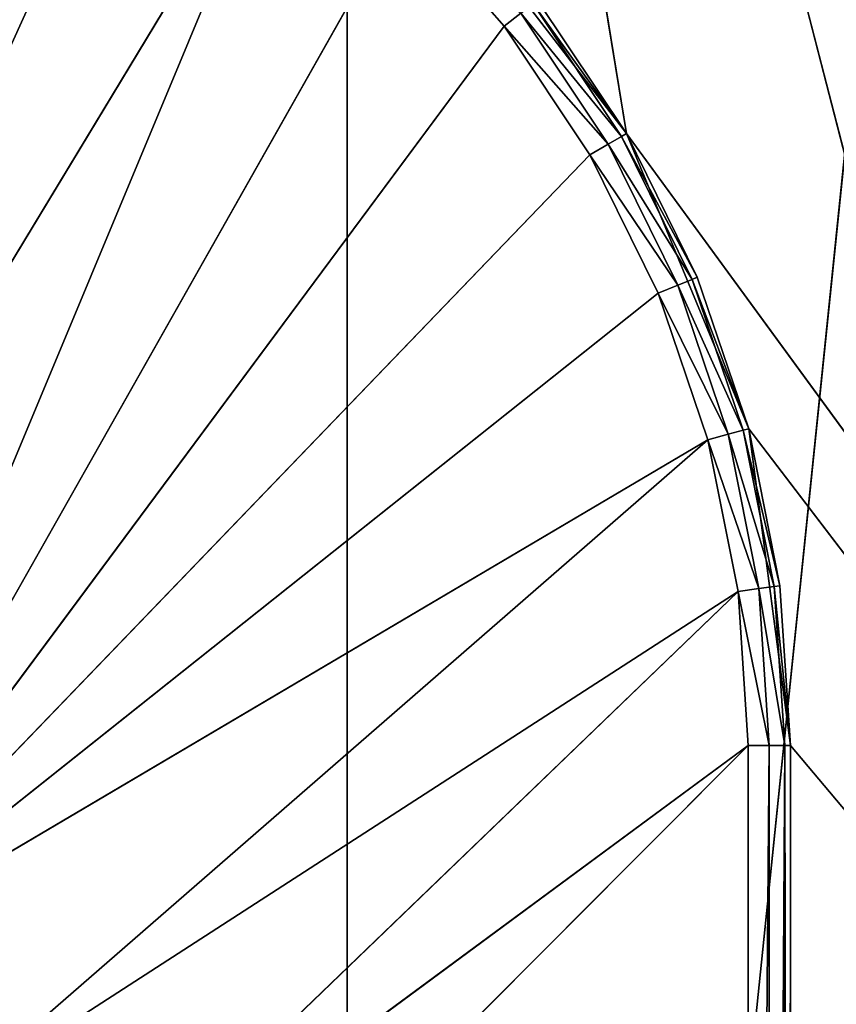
# Model space of a CAD drawing. Extents: x 14 to 217, y 27 to 186.
# Tile 518 of 656: x 44.69 to 46.62, y 103 to 105.33. Entities that reach past the tile are written whole.
import ezdxf

# ---------------------------------------------------------------- set-up
doc = ezdxf.new("R2010")
doc.units = 0
doc.header["$LTSCALE"] = 25.4
doc.layers.get('0').update_dxf_attribs({"color": 13, "linetype": 'CONTINUOUS'})

# ---------------------------------------------------------------- blocks, each defined once
blk = doc.blocks.new('PROFILE-RECESSED-T-CONNECT')
at = {"color": 0}
for p, q in [((31.0468, 15.9594, 70.7396), (35.5658, 15.9594, 88.264)), ((31.0468, 15.9594, 70.7396), (35.5658, 15.9594, 88.264)), ((32.4789, 12.9618, 57.3216), (32.4789, 4.9618, 92.3216)), ((32.4789, 12.9618, 57.3216), (32.4789, 4.9618, 92.3216)), ((32.4789, 12.9618, 57.3216), (32.4789, 12.9618, 92.3216)), ((36.0789, 12.9618, 57.3216), (32.4789, 12.9618, 92.3216)), ((32.4789, 12.9618, 57.3216), (32.4789, 12.9618, 92.3216)), ((36.0789, 12.9618, 57.3216), (32.4789, 12.9618, 92.3216)), ((32.4789, 4.9618, 57.3216), (32.4789, 4.9618, 92.3216)), ((32.4789, 4.9618, 57.3216), (32.4789, 4.9618, 92.3216)), ((33.1404, 3.7618, 80.814), (31.1419, 3.7618, 68.5735)), ((33.1404, 3.7618, 80.814), (31.1419, 3.7618, 68.5735)), ((33.1404, 3.7618, 80.814), (32.6795, 3.7618, 80.2133)), ((33.1404, 3.7618, 80.814), (32.6795, 3.7618, 80.2133)), ((33.1404, 3.7618, 80.814), (32.9296, 0.8618, 80.4986)), ((33.1404, 3.7618, 80.814), (32.9296, 0.8618, 80.4986)), ((33.4301, 3.7618, 81.5134), (33.1404, 3.7618, 80.814)), ((33.1404, 3.7618, 80.814), (38.6289, 3.7618, 88.3216)), ((33.1404, 3.7618, 80.814), (38.6289, 3.7618, 88.3216)), ((33.1404, 3.7618, 80.814), (33.1404, 0.8618, 80.814)), ((33.1404, 3.7618, 80.814), (33.1404, 0.8618, 80.814)), ((33.1404, 3.7618, 80.814), (33.3081, 0.8618, 81.1542)), ((33.1404, 3.7618, 80.814), (33.3081, 0.8618, 81.1542)), ((33.4301, 3.7618, 81.5134), (33.1404, 3.7618, 80.814)), ((33.4301, 3.7618, 81.5134), (33.3081, 0.8618, 81.1542)), ((33.4301, 3.7618, 81.5134), (33.3081, 0.8618, 81.1542)), ((33.5289, 3.7618, 82.264), (33.4301, 3.7618, 81.5134)), ((33.4301, 3.7618, 81.5134), (38.6289, 3.7618, 88.3216)), ((33.4301, 3.7618, 81.5134), (38.6289, 3.7618, 88.3216)), ((33.4301, 3.7618, 81.5134), (33.4301, 0.8618, 81.5134)), ((33.4301, 3.7618, 81.5134), (33.4301, 0.8618, 81.5134)), ((33.4301, 3.7618, 81.5134), (33.5041, 0.8618, 81.8854)), ((33.4301, 3.7618, 81.5134), (33.5041, 0.8618, 81.8854)), ((33.5289, 3.7618, 82.264), (33.4301, 3.7618, 81.5134)), ((33.5289, 3.7618, 82.264), (33.5041, 0.8618, 81.8854)), ((33.5289, 3.7618, 82.264), (33.5041, 0.8618, 81.8854)), ((33.5289, 3.7618, 88.364), (33.5289, 3.7618, 82.264)), ((33.5289, 3.7618, 82.264), (38.6289, 3.7618, 88.3216)), ((33.5289, 3.7618, 82.264), (38.6289, 3.7618, 88.3216)), ((33.5289, 3.7618, 82.264), (33.5289, 0.8618, 82.264)), ((33.5289, 3.7618, 82.264), (33.5289, 0.8618, 82.264)), ((33.5289, 3.7618, 82.264), (33.5289, 0.8618, 88.364)), ((33.5289, 3.7618, 82.264), (33.5289, 0.8618, 88.364)), ((33.5289, 3.7618, 88.364), (33.5289, 3.7618, 82.264)), ((33.1404, 0.8618, 80.814), (32.919, 0.8118, 80.5067)), ((33.1404, 0.8618, 80.814), (32.919, 0.8118, 80.5067)), ((33.1404, 0.8618, 80.814), (32.9296, 0.8618, 80.4986)), ((33.1404, 0.8618, 80.814), (32.9296, 0.8618, 80.4986)), ((33.1404, 0.8618, 80.814), (33.1288, 0.8118, 80.8207)), ((33.1404, 0.8618, 80.814), (33.1288, 0.8118, 80.8207)), ((33.3081, 0.8618, 81.1542), (33.1288, 0.8118, 80.8207)), ((33.3081, 0.8618, 81.1542), (33.1288, 0.8118, 80.8207)), ((33.3081, 0.8618, 81.1542), (33.1404, 0.8618, 80.814)), ((33.3081, 0.8618, 81.1542), (33.1404, 0.8618, 80.814)), ((33.3081, 0.8618, 81.1542), (33.2958, 0.8118, 81.1593)), ((33.3081, 0.8618, 81.1542), (33.2958, 0.8118, 81.1593)), ((33.4301, 0.8618, 81.5134), (33.2958, 0.8118, 81.1593)), ((33.4301, 0.8618, 81.5134), (33.2958, 0.8118, 81.1593)), ((33.4301, 0.8618, 81.5134), (33.3081, 0.8618, 81.1542)), ((33.4301, 0.8618, 81.5134), (33.3081, 0.8618, 81.1542)), ((33.4301, 0.8618, 81.5134), (33.4171, 0.8118, 81.5169)), ((33.4301, 0.8618, 81.5134), (33.4171, 0.8118, 81.5169)), ((33.5041, 0.8618, 81.8854), (33.4171, 0.8118, 81.5169)), ((33.5041, 0.8618, 81.8854), (33.4171, 0.8118, 81.5169)), ((33.5041, 0.8618, 81.8854), (33.4301, 0.8618, 81.5134)), ((33.5041, 0.8618, 81.8854), (33.4301, 0.8618, 81.5134)), ((33.5041, 0.8618, 81.8854), (33.4908, 0.8118, 81.8872)), ((33.5041, 0.8618, 81.8854), (33.4908, 0.8118, 81.8872)), ((33.5289, 0.8618, 82.264), (33.4908, 0.8118, 81.8872)), ((33.5289, 0.8618, 82.264), (33.4908, 0.8118, 81.8872)), ((33.5289, 0.8618, 82.264), (33.5041, 0.8618, 81.8854)), ((33.5289, 0.8618, 82.264), (33.5041, 0.8618, 81.8854)), ((33.5155, 0.8118, 82.264), (33.5289, 0.8618, 82.264)), ((33.5155, 0.8118, 82.264), (33.5289, 0.8618, 82.264)), ((33.5289, 0.8618, 82.264), (33.5255, 0.8359, 88.3605)), ((33.5289, 0.8618, 82.264), (33.5255, 0.8359, 88.3605)), ((33.5289, 0.8618, 88.364), (33.5289, 0.8618, 82.264)), ((33.5289, 0.8618, 88.364), (33.5289, 0.8618, 82.264)), ((33.5155, 0.8118, 82.264), (33.5255, 0.8359, 88.3605)), ((33.5155, 0.8118, 82.264), (33.5255, 0.8359, 88.3605)), ((33.1288, 0.8118, 80.8207), (32.89, 0.7752, 80.529)), ((33.1288, 0.8118, 80.8207), (32.89, 0.7752, 80.529)), ((33.1288, 0.8118, 80.8207), (32.919, 0.8118, 80.5067)), ((33.1288, 0.8118, 80.8207), (32.919, 0.8118, 80.5067)), ((33.1288, 0.8118, 80.8207), (33.0971, 0.7752, 80.839)), ((33.1288, 0.8118, 80.8207), (33.0971, 0.7752, 80.839)), ((33.2958, 0.8118, 81.1593), (33.0971, 0.7752, 80.839)), ((33.2958, 0.8118, 81.1593), (33.0971, 0.7752, 80.839)), ((33.2958, 0.8118, 81.1593), (33.1288, 0.8118, 80.8207)), ((33.2958, 0.8118, 81.1593), (33.1288, 0.8118, 80.8207)), ((33.2958, 0.8118, 81.1593), (33.262, 0.7752, 81.1733)), ((33.2958, 0.8118, 81.1593), (33.262, 0.7752, 81.1733)), ((33.4171, 0.8118, 81.5169), (33.262, 0.7752, 81.1733)), ((33.4171, 0.8118, 81.5169), (33.262, 0.7752, 81.1733)), ((33.4171, 0.8118, 81.5169), (33.2958, 0.8118, 81.1593)), ((33.4171, 0.8118, 81.5169), (33.2958, 0.8118, 81.1593)), ((33.4171, 0.8118, 81.5169), (33.3818, 0.7752, 81.5263)), ((33.4171, 0.8118, 81.5169), (33.3818, 0.7752, 81.5263)), ((33.4908, 0.8118, 81.8872), (33.3818, 0.7752, 81.5263)), ((33.4908, 0.8118, 81.8872), (33.3818, 0.7752, 81.5263)), ((33.4908, 0.8118, 81.8872), (33.4171, 0.8118, 81.5169)), ((33.4908, 0.8118, 81.8872), (33.4171, 0.8118, 81.5169)), ((33.4908, 0.8118, 81.8872), (33.4545, 0.7752, 81.892)), ((33.4908, 0.8118, 81.8872), (33.4545, 0.7752, 81.892)), ((33.5155, 0.8118, 82.264), (33.4545, 0.7752, 81.892)), ((33.5155, 0.8118, 82.264), (33.4545, 0.7752, 81.892)), ((33.4789, 0.7752, 82.264), (33.5155, 0.8118, 82.264)), ((33.5155, 0.8118, 82.264), (33.4789, 0.7752, 88.314)), ((33.5155, 0.8118, 82.264), (33.4789, 0.7752, 88.314)), ((33.4789, 0.7752, 82.264), (33.5155, 0.8118, 82.264)), ((33.5155, 0.8118, 82.264), (33.4908, 0.8118, 81.8872)), ((33.5155, 0.8118, 82.264), (33.4908, 0.8118, 81.8872)), ((33.5155, 0.8118, 82.264), (33.5155, 0.8118, 88.3506)), ((33.5155, 0.8118, 82.264), (33.5155, 0.8118, 88.3506)), ((32.89, 0.7752, 80.529), (32.8503, 0.7618, 80.5594)), ((32.89, 0.7752, 80.529), (32.8503, 0.7618, 80.5594)), ((33.0971, 0.7752, 80.839), (32.8503, 0.7618, 80.5594)), ((33.0971, 0.7752, 80.839), (32.8503, 0.7618, 80.5594)), ((33.0971, 0.7752, 80.839), (32.89, 0.7752, 80.529)), ((33.0971, 0.7752, 80.839), (32.89, 0.7752, 80.529)), ((33.0971, 0.7752, 80.839), (33.0538, 0.7618, 80.864)), ((33.0971, 0.7752, 80.839), (33.0538, 0.7618, 80.864)), ((33.262, 0.7752, 81.1733), (33.0538, 0.7618, 80.864)), ((33.262, 0.7752, 81.1733), (33.0538, 0.7618, 80.864)), ((33.262, 0.7752, 81.1733), (33.0971, 0.7752, 80.839)), ((33.262, 0.7752, 81.1733), (33.0971, 0.7752, 80.839)), ((33.262, 0.7752, 81.1733), (33.2158, 0.7618, 81.1924)), ((33.262, 0.7752, 81.1733), (33.2158, 0.7618, 81.1924)), ((33.3818, 0.7752, 81.5263), (33.2158, 0.7618, 81.1924)), ((33.3818, 0.7752, 81.5263), (33.2158, 0.7618, 81.1924)), ((33.3818, 0.7752, 81.5263), (33.262, 0.7752, 81.1733)), ((33.3818, 0.7752, 81.5263), (33.262, 0.7752, 81.1733)), ((33.3818, 0.7752, 81.5263), (33.3335, 0.7618, 81.5393)), ((33.3818, 0.7752, 81.5263), (33.3335, 0.7618, 81.5393)), ((33.4545, 0.7752, 81.892), (33.3335, 0.7618, 81.5393)), ((33.4545, 0.7752, 81.892), (33.3335, 0.7618, 81.5393)), ((33.4545, 0.7752, 81.892), (33.3818, 0.7752, 81.5263)), ((33.4545, 0.7752, 81.892), (33.3818, 0.7752, 81.5263)), ((33.4545, 0.7752, 81.892), (33.4049, 0.7618, 81.8985)), ((33.4545, 0.7752, 81.892), (33.4049, 0.7618, 81.8985)), ((33.4789, 0.7752, 82.264), (33.4049, 0.7618, 81.8985)), ((33.4789, 0.7752, 82.264), (33.4049, 0.7618, 81.8985)), ((33.4289, 0.7618, 82.264), (33.4789, 0.7752, 82.264)), ((33.4789, 0.7752, 82.264), (33.4289, 0.7618, 88.264)), ((33.4789, 0.7752, 82.264), (33.4289, 0.7618, 88.264)), ((33.4289, 0.7618, 82.264), (33.4789, 0.7752, 82.264)), ((33.4789, 0.7752, 82.264), (33.4545, 0.7752, 81.892)), ((33.4789, 0.7752, 82.264), (33.4545, 0.7752, 81.892)), ((33.4789, 0.7752, 82.264), (33.4789, 0.7752, 88.314)), ((33.4789, 0.7752, 82.264), (33.4789, 0.7752, 88.314)), ((32.0289, 0.7618, 79.8391), (30.7439, 0.7618, 82.67)), ((32.0289, 0.7618, 79.8391), (30.7439, 0.7618, 82.67)), ((32.3334, 0.7618, 80.0426), (30.7439, 0.7618, 82.67)), ((32.3334, 0.7618, 80.0426), (30.7439, 0.7618, 82.67)), ((31.1789, 0.7618, 82.8113), (32.8503, 0.7618, 80.5594)), ((33.0538, 0.7618, 80.864), (31.1789, 0.7618, 82.8113)), ((31.1789, 0.7618, 82.8113), (33.3335, 0.7618, 81.5393)), ((31.1789, 0.7618, 82.8113), (33.3335, 0.7618, 81.5393)), ((31.1789, 0.7618, 82.8113), (33.2158, 0.7618, 81.1924)), ((31.1789, 0.7618, 82.8113), (33.2158, 0.7618, 81.1924)), ((33.0538, 0.7618, 80.864), (31.1789, 0.7618, 82.8113)), ((32.3334, 0.7618, 80.0426), (31.1789, 0.7618, 82.8113)), ((32.3334, 0.7618, 80.0426), (31.1789, 0.7618, 82.8113)), ((32.6088, 0.7618, 80.2841), (31.1789, 0.7618, 82.8113)), ((32.6088, 0.7618, 80.2841), (31.1789, 0.7618, 82.8113)), ((31.1789, 0.7618, 82.8113), (32.8503, 0.7618, 80.5594)), ((31.5188, 0.7618, 83.1174), (33.4049, 0.7618, 81.8985)), ((31.5188, 0.7618, 83.1174), (33.4049, 0.7618, 81.8985)), ((31.5188, 0.7618, 83.1174), (33.3335, 0.7618, 81.5393)), ((31.5188, 0.7618, 83.1174), (33.3335, 0.7618, 81.5393)), ((31.7049, 0.7618, 83.9927), (33.4289, 0.7618, 82.264)), ((31.7049, 0.7618, 83.9927), (33.4289, 0.7618, 82.264)), ((31.7049, 0.7618, 83.5353), (33.4289, 0.7618, 82.264)), ((31.7049, 0.7618, 83.5353), (33.4289, 0.7618, 82.264)), ((31.7049, 0.7618, 83.5353), (33.4049, 0.7618, 81.8985)), ((31.7049, 0.7618, 83.5353), (33.4049, 0.7618, 81.8985)), ((32.6088, 0.7618, 80.2841), (32.8503, 0.7618, 80.5594)), ((32.6088, 0.7618, 80.2841), (32.8503, 0.7618, 80.5594)), ((32.8503, 0.7618, 80.5594), (33.0538, 0.7618, 80.864)), ((32.8503, 0.7618, 80.5594), (33.0538, 0.7618, 80.864)), ((33.0538, 0.7618, 80.864), (33.2158, 0.7618, 81.1924)), ((33.0538, 0.7618, 80.864), (33.2158, 0.7618, 81.1924)), ((33.2158, 0.7618, 81.1924), (33.3335, 0.7618, 81.5393)), ((33.2158, 0.7618, 81.1924), (33.3335, 0.7618, 81.5393)), ((33.3335, 0.7618, 81.5393), (33.4049, 0.7618, 81.8985)), ((33.3335, 0.7618, 81.5393), (33.4049, 0.7618, 81.8985)), ((33.4049, 0.7618, 81.8985), (33.4289, 0.7618, 82.264)), ((33.4049, 0.7618, 81.8985), (33.4289, 0.7618, 82.264)), ((33.4289, 0.7618, 82.264), (33.4289, 0.7618, 88.264)), ((33.4289, 0.7618, 82.264), (33.4289, 0.7618, 88.264))]:
    blk.add_line(p, q, dxfattribs=at)
mesh = blk.add_polyface(dxfattribs=at)
corners = [(41.5426, 18.1651, 91.3297), (60.5549, 18.1651, 76), (0.5549, 18.1651, 76)]
mesh.append_faces([[corners[k] for k in face] for face in [(0, 1, 2)]], dxfattribs={"color": 0})
mesh = blk.add_polyface(dxfattribs=at)
corners = [(40.6854, 18.1651, 91.8246), (41.5426, 18.1651, 91.3297), (0.5549, 18.1651, 76)]
mesh.append_faces([[corners[k] for k in face] for face in [(0, 1, 2)]], dxfattribs={"color": 0})
mesh = blk.add_polyface(dxfattribs=at)
corners = [(19.5692, 18.1651, 115.2805), (40.6854, 18.1651, 91.8246), (0.5549, 18.1651, 76)]
mesh.append_faces([[corners[k] for k in face] for face in [(0, 1, 2)]], dxfattribs={"color": 0})
mesh = blk.add_polyface(dxfattribs=at)
corners = [(47.5931, 16.1651, 88.5), (0.5549, 16.1651, 76), (60.5549, 16.1651, 76)]
mesh.append_faces([[corners[k] for k in face] for face in [(0, 1, 2)]], dxfattribs={"color": 0})
mesh = blk.add_polyface(dxfattribs=at)
corners = [(13.5522, 16.1651, 88.5), (0.5549, 16.1651, 76), (47.5931, 16.1651, 88.5)]
mesh.append_faces([[corners[k] for k in face] for face in [(0, 1, 2)]], dxfattribs={"color": 0})
mesh = blk.add_polyface(dxfattribs=at)
corners = [(35.5658, 15.9594, 88.264), (31.0468, 15.9594, 70.7396), (25.692, 15.9594, 88.264)]
mesh.append_faces([[corners[k] for k in face] for face in [(0, 1, 2)]], dxfattribs={"color": 0})
mesh = blk.add_polyface(dxfattribs=at)
corners = [(35.5658, 15.9594, 88.264), (31.8602, 15.9594, 70.5469), (31.0468, 15.9594, 70.7396)]
mesh.append_faces([[corners[k] for k in face] for face in [(0, 1, 2)]], dxfattribs={"color": 0})
mesh = blk.add_polyface(dxfattribs=at)
corners = [(35.5658, 15.9594, 88.264), (32.6071, 15.9594, 70.1717), (31.8602, 15.9594, 70.5469)]
mesh.append_faces([[corners[k] for k in face] for face in [(0, 1, 2)]], dxfattribs={"color": 0})
mesh = blk.add_polyface(dxfattribs=at)
corners = [(35.5658, 15.9594, 88.264), (33.2474, 15.9594, 69.6344), (32.6071, 15.9594, 70.1717)]
mesh.append_faces([[corners[k] for k in face] for face in [(0, 1, 2)]], dxfattribs={"color": 0})
mesh = blk.add_polyface(dxfattribs=at)
corners = [(35.5658, 15.9594, 88.264), (33.7466, 15.9594, 68.964), (33.2474, 15.9594, 69.6344)]
mesh.append_faces([[corners[k] for k in face] for face in [(0, 1, 2)]], dxfattribs={"color": 0})
mesh = blk.add_polyface(dxfattribs=at)
corners = [(32.4789, 12.9618, 57.3216), (32.4789, 4.9618, 92.3216), (32.4789, 4.9618, 57.3216)]
mesh.append_faces([[corners[k] for k in face] for face in [(0, 1, 2)]], dxfattribs={"color": 0})
mesh = blk.add_polyface(dxfattribs=at)
corners = [(32.4789, 12.9618, 92.3216), (32.4789, 4.9618, 92.3216), (32.4789, 12.9618, 57.3216)]
mesh.append_faces([[corners[k] for k in face] for face in [(0, 1, 2)]], dxfattribs={"color": 0})
mesh = blk.add_polyface(dxfattribs=at)
corners = [(32.4789, 12.9618, 92.3216), (32.4789, 12.9618, 57.3216), (36.0789, 12.9618, 57.3216)]
mesh.append_faces([[corners[k] for k in face] for face in [(0, 1, 2)]], dxfattribs={"color": 0})
mesh = blk.add_polyface(dxfattribs=at)
corners = [(32.4789, 12.9618, 92.3216), (36.0789, 12.9618, 57.3216), (36.0789, 12.9618, 92.3216)]
mesh.append_faces([[corners[k] for k in face] for face in [(0, 1, 2)]], dxfattribs={"color": 0})
mesh = blk.add_polyface(dxfattribs=at)
corners = [(36.0789, 4.9618, 92.3216), (36.0789, 4.9618, 57.3216), (32.4789, 4.9618, 57.3216)]
mesh.append_faces([[corners[k] for k in face] for face in [(0, 1, 2)]], dxfattribs={"color": 0})
mesh = blk.add_polyface(dxfattribs=at)
corners = [(36.0789, 4.9618, 92.3216), (32.4789, 4.9618, 57.3216), (32.4789, 4.9618, 92.3216)]
mesh.append_faces([[corners[k] for k in face] for face in [(0, 1, 2)]], dxfattribs={"color": 0})
mesh = blk.add_polyface(dxfattribs=at)
corners = [(38.6289, 3.7618, 88.3216), (31.1419, 3.7618, 68.5735), (31.5931, 3.7618, 68.313)]
mesh.append_faces([[corners[k] for k in face] for face in [(0, 1, 2)]], dxfattribs={"color": 0})
mesh = blk.add_polyface(dxfattribs=at)
corners = [(38.6289, 3.7618, 88.3216), (33.1404, 3.7618, 80.814), (31.1419, 3.7618, 68.5735)]
mesh.append_faces([[corners[k] for k in face] for face in [(0, 1, 2)]], dxfattribs={"color": 0})
mesh = blk.add_polyface(dxfattribs=at)
corners = [(33.1404, 3.7618, 80.814), (32.6795, 3.7618, 80.2133), (31.1419, 3.7618, 68.5735)]
mesh.append_faces([[corners[k] for k in face] for face in [(0, 1, 2)]], dxfattribs={"color": 0})
mesh = blk.add_polyface(dxfattribs=at)
corners = [(38.6289, 3.7618, 88.3216), (31.5931, 3.7618, 68.313), (31.9279, 3.7618, 67.914)]
mesh.append_faces([[corners[k] for k in face] for face in [(0, 1, 2)]], dxfattribs={"color": 0})
mesh = blk.add_polyface(dxfattribs=at)
corners = [(38.6289, 3.7618, 88.3216), (31.9279, 3.7618, 67.914), (32.1061, 3.7618, 67.4244)]
mesh.append_faces([[corners[k] for k in face] for face in [(0, 1, 2)]], dxfattribs={"color": 0})
mesh = blk.add_polyface(dxfattribs=at)
corners = [(38.6289, 3.7618, 88.3216), (32.1061, 3.7618, 67.4244), (38.6289, 3.7618, 59.1857)]
mesh.append_faces([[corners[k] for k in face] for face in [(0, 1, 2)]], dxfattribs={"color": 0})
mesh = blk.add_polyface(dxfattribs=at)
corners = [(33.1404, 3.7618, 80.814), (32.9296, 0.8618, 80.4986), (32.6795, 3.7618, 80.2133)]
mesh.append_faces([[corners[k] for k in face] for face in [(0, 1, 2)]], dxfattribs={"color": 0})
mesh = blk.add_polyface(dxfattribs=at)
corners = [(33.1404, 3.7618, 80.814), (33.1404, 0.8618, 80.814), (32.9296, 0.8618, 80.4986)]
mesh.append_faces([[corners[k] for k in face] for face in [(0, 1, 2)]], dxfattribs={"color": 0})
mesh = blk.add_polyface(dxfattribs=at)
corners = [(38.6289, 3.7618, 88.3216), (33.4301, 3.7618, 81.5134), (33.1404, 3.7618, 80.814)]
mesh.append_faces([[corners[k] for k in face] for face in [(0, 1, 2)]], dxfattribs={"color": 0})
mesh = blk.add_polyface(dxfattribs=at)
corners = [(33.1404, 3.7618, 80.814), (33.3081, 0.8618, 81.1542), (33.1404, 0.8618, 80.814)]
mesh.append_faces([[corners[k] for k in face] for face in [(0, 1, 2)]], dxfattribs={"color": 0})
mesh = blk.add_polyface(dxfattribs=at)
corners = [(33.4301, 3.7618, 81.5134), (33.3081, 0.8618, 81.1542), (33.1404, 3.7618, 80.814)]
mesh.append_faces([[corners[k] for k in face] for face in [(0, 1, 2)]], dxfattribs={"color": 0})
mesh = blk.add_polyface(dxfattribs=at)
corners = [(33.4301, 3.7618, 81.5134), (33.4301, 0.8618, 81.5134), (33.3081, 0.8618, 81.1542)]
mesh.append_faces([[corners[k] for k in face] for face in [(0, 1, 2)]], dxfattribs={"color": 0})
mesh = blk.add_polyface(dxfattribs=at)
corners = [(38.6289, 3.7618, 88.3216), (33.5289, 3.7618, 82.264), (33.4301, 3.7618, 81.5134)]
mesh.append_faces([[corners[k] for k in face] for face in [(0, 1, 2)]], dxfattribs={"color": 0})
mesh = blk.add_polyface(dxfattribs=at)
corners = [(33.4301, 3.7618, 81.5134), (33.5041, 0.8618, 81.8854), (33.4301, 0.8618, 81.5134)]
mesh.append_faces([[corners[k] for k in face] for face in [(0, 1, 2)]], dxfattribs={"color": 0})
mesh = blk.add_polyface(dxfattribs=at)
corners = [(33.5289, 3.7618, 82.264), (33.5041, 0.8618, 81.8854), (33.4301, 3.7618, 81.5134)]
mesh.append_faces([[corners[k] for k in face] for face in [(0, 1, 2)]], dxfattribs={"color": 0})
mesh = blk.add_polyface(dxfattribs=at)
corners = [(33.5289, 3.7618, 82.264), (33.5289, 0.8618, 82.264), (33.5041, 0.8618, 81.8854)]
mesh.append_faces([[corners[k] for k in face] for face in [(0, 1, 2)]], dxfattribs={"color": 0})
mesh = blk.add_polyface(dxfattribs=at)
corners = [(33.5289, 3.7618, 88.364), (33.5289, 3.7618, 82.264), (38.6289, 3.7618, 88.3216)]
mesh.append_faces([[corners[k] for k in face] for face in [(0, 1, 2)]], dxfattribs={"color": 0})
mesh = blk.add_polyface(dxfattribs=at)
corners = [(33.5289, 3.7618, 82.264), (33.5289, 0.8618, 88.364), (33.5289, 0.8618, 82.264)]
mesh.append_faces([[corners[k] for k in face] for face in [(0, 1, 2)]], dxfattribs={"color": 0})
mesh = blk.add_polyface(dxfattribs=at)
corners = [(33.5289, 3.7618, 88.364), (33.5289, 0.8618, 88.364), (33.5289, 3.7618, 82.264)]
mesh.append_faces([[corners[k] for k in face] for face in [(0, 1, 2)]], dxfattribs={"color": 0})
mesh = blk.add_polyface(dxfattribs=at)
corners = [(30.5549, 2.0001, 100), (43.0469, 2.0001, 53), (19.0469, 2.0001, 53)]
mesh.append_faces([[corners[k] for k in face] for face in [(0, 1, 2)]], dxfattribs={"color": 0})
mesh = blk.add_polyface(dxfattribs=at)
corners = [(30.5549, 2.0001, 100), (46.0469, 2.0001, 88), (43.0469, 2.0001, 53)]
mesh.append_faces([[corners[k] for k in face] for face in [(0, 1, 2)]], dxfattribs={"color": 0})
mesh = blk.add_polyface(dxfattribs=at)
corners = [(33.1404, 0.8618, 80.814), (32.919, 0.8118, 80.5067), (32.9296, 0.8618, 80.4986)]
mesh.append_faces([[corners[k] for k in face] for face in [(0, 1, 2)]], dxfattribs={"color": 0})
mesh = blk.add_polyface(dxfattribs=at)
corners = [(33.1404, 0.8618, 80.814), (33.1288, 0.8118, 80.8207), (32.919, 0.8118, 80.5067)]
mesh.append_faces([[corners[k] for k in face] for face in [(0, 1, 2)]], dxfattribs={"color": 0})
mesh = blk.add_polyface(dxfattribs=at)
corners = [(33.3081, 0.8618, 81.1542), (33.1288, 0.8118, 80.8207), (33.1404, 0.8618, 80.814)]
mesh.append_faces([[corners[k] for k in face] for face in [(0, 1, 2)]], dxfattribs={"color": 0})
mesh = blk.add_polyface(dxfattribs=at)
corners = [(33.3081, 0.8618, 81.1542), (33.2958, 0.8118, 81.1593), (33.1288, 0.8118, 80.8207)]
mesh.append_faces([[corners[k] for k in face] for face in [(0, 1, 2)]], dxfattribs={"color": 0})
mesh = blk.add_polyface(dxfattribs=at)
corners = [(33.4301, 0.8618, 81.5134), (33.2958, 0.8118, 81.1593), (33.3081, 0.8618, 81.1542)]
mesh.append_faces([[corners[k] for k in face] for face in [(0, 1, 2)]], dxfattribs={"color": 0})
mesh = blk.add_polyface(dxfattribs=at)
corners = [(33.4301, 0.8618, 81.5134), (33.4171, 0.8118, 81.5169), (33.2958, 0.8118, 81.1593)]
mesh.append_faces([[corners[k] for k in face] for face in [(0, 1, 2)]], dxfattribs={"color": 0})
mesh = blk.add_polyface(dxfattribs=at)
corners = [(33.5041, 0.8618, 81.8854), (33.4171, 0.8118, 81.5169), (33.4301, 0.8618, 81.5134)]
mesh.append_faces([[corners[k] for k in face] for face in [(0, 1, 2)]], dxfattribs={"color": 0})
mesh = blk.add_polyface(dxfattribs=at)
corners = [(33.5041, 0.8618, 81.8854), (33.4908, 0.8118, 81.8872), (33.4171, 0.8118, 81.5169)]
mesh.append_faces([[corners[k] for k in face] for face in [(0, 1, 2)]], dxfattribs={"color": 0})
mesh = blk.add_polyface(dxfattribs=at)
corners = [(33.5289, 0.8618, 82.264), (33.4908, 0.8118, 81.8872), (33.5041, 0.8618, 81.8854)]
mesh.append_faces([[corners[k] for k in face] for face in [(0, 1, 2)]], dxfattribs={"color": 0})
mesh = blk.add_polyface(dxfattribs=at)
corners = [(33.5289, 0.8618, 82.264), (33.5155, 0.8118, 82.264), (33.4908, 0.8118, 81.8872)]
mesh.append_faces([[corners[k] for k in face] for face in [(0, 1, 2)]], dxfattribs={"color": 0})
mesh = blk.add_polyface(dxfattribs=at)
corners = [(33.5289, 0.8618, 82.264), (33.5255, 0.8359, 88.3605), (33.5155, 0.8118, 82.264)]
mesh.append_faces([[corners[k] for k in face] for face in [(0, 1, 2)]], dxfattribs={"color": 0})
mesh = blk.add_polyface(dxfattribs=at)
corners = [(33.5289, 0.8618, 88.364), (33.5255, 0.8359, 88.3605), (33.5289, 0.8618, 82.264)]
mesh.append_faces([[corners[k] for k in face] for face in [(0, 1, 2)]], dxfattribs={"color": 0})
mesh = blk.add_polyface(dxfattribs=at)
corners = [(33.5255, 0.8359, 88.3605), (33.5155, 0.8118, 88.3506), (33.5155, 0.8118, 82.264)]
mesh.append_faces([[corners[k] for k in face] for face in [(0, 1, 2)]], dxfattribs={"color": 0})
mesh = blk.add_polyface(dxfattribs=at)
corners = [(32.3234, 0.8001, 100.2666), (19.0469, 0.8001, 53), (43.0469, 0.8001, 53)]
mesh.append_faces([[corners[k] for k in face] for face in [(0, 1, 2)]], dxfattribs={"color": 0})
mesh = blk.add_polyface(dxfattribs=at)
corners = [(32.3234, 0.8001, 100.2666), (30.5549, 0.8001, 100), (19.0469, 0.8001, 53)]
mesh.append_faces([[corners[k] for k in face] for face in [(0, 1, 2)]], dxfattribs={"color": 0})
mesh = blk.add_polyface(dxfattribs=at)
corners = [(32.3234, 0.8001, 100.2666), (43.0469, 0.8001, 53), (44.1949, 0.8001, 53.2284)]
mesh.append_faces([[corners[k] for k in face] for face in [(0, 1, 2)]], dxfattribs={"color": 0})
mesh = blk.add_polyface(dxfattribs=at)
corners = [(32.3234, 0.8001, 100.2666), (44.1949, 0.8001, 53.2284), (45.1682, 0.8001, 53.8787)]
mesh.append_faces([[corners[k] for k in face] for face in [(0, 1, 2)]], dxfattribs={"color": 0})
mesh = blk.add_polyface(dxfattribs=at)
corners = [(32.3234, 0.8001, 100.2666), (45.1682, 0.8001, 53.8787), (46.0469, 0.8001, 56)]
mesh.append_faces([[corners[k] for k in face] for face in [(0, 1, 2)]], dxfattribs={"color": 0})
mesh = blk.add_polyface(dxfattribs=at)
corners = [(33.9348, 0.8001, 101.0426), (32.3234, 0.8001, 100.2666), (46.0469, 0.8001, 56)]
mesh.append_faces([[corners[k] for k in face] for face in [(0, 1, 2)]], dxfattribs={"color": 0})
mesh = blk.add_polyface(dxfattribs=at)
corners = [(33.1288, 0.8118, 80.8207), (32.89, 0.7752, 80.529), (32.919, 0.8118, 80.5067)]
mesh.append_faces([[corners[k] for k in face] for face in [(0, 1, 2)]], dxfattribs={"color": 0})
mesh = blk.add_polyface(dxfattribs=at)
corners = [(33.0971, 0.7752, 80.839), (32.89, 0.7752, 80.529), (33.1288, 0.8118, 80.8207)]
mesh.append_faces([[corners[k] for k in face] for face in [(0, 1, 2)]], dxfattribs={"color": 0})
mesh = blk.add_polyface(dxfattribs=at)
corners = [(33.2958, 0.8118, 81.1593), (33.0971, 0.7752, 80.839), (33.1288, 0.8118, 80.8207)]
mesh.append_faces([[corners[k] for k in face] for face in [(0, 1, 2)]], dxfattribs={"color": 0})
mesh = blk.add_polyface(dxfattribs=at)
corners = [(33.262, 0.7752, 81.1733), (33.0971, 0.7752, 80.839), (33.2958, 0.8118, 81.1593)]
mesh.append_faces([[corners[k] for k in face] for face in [(0, 1, 2)]], dxfattribs={"color": 0})
mesh = blk.add_polyface(dxfattribs=at)
corners = [(33.4171, 0.8118, 81.5169), (33.262, 0.7752, 81.1733), (33.2958, 0.8118, 81.1593)]
mesh.append_faces([[corners[k] for k in face] for face in [(0, 1, 2)]], dxfattribs={"color": 0})
mesh = blk.add_polyface(dxfattribs=at)
corners = [(33.3818, 0.7752, 81.5263), (33.262, 0.7752, 81.1733), (33.4171, 0.8118, 81.5169)]
mesh.append_faces([[corners[k] for k in face] for face in [(0, 1, 2)]], dxfattribs={"color": 0})
mesh = blk.add_polyface(dxfattribs=at)
corners = [(33.4908, 0.8118, 81.8872), (33.3818, 0.7752, 81.5263), (33.4171, 0.8118, 81.5169)]
mesh.append_faces([[corners[k] for k in face] for face in [(0, 1, 2)]], dxfattribs={"color": 0})
mesh = blk.add_polyface(dxfattribs=at)
corners = [(33.4545, 0.7752, 81.892), (33.3818, 0.7752, 81.5263), (33.4908, 0.8118, 81.8872)]
mesh.append_faces([[corners[k] for k in face] for face in [(0, 1, 2)]], dxfattribs={"color": 0})
mesh = blk.add_polyface(dxfattribs=at)
corners = [(33.5155, 0.8118, 82.264), (33.4545, 0.7752, 81.892), (33.4908, 0.8118, 81.8872)]
mesh.append_faces([[corners[k] for k in face] for face in [(0, 1, 2)]], dxfattribs={"color": 0})
mesh = blk.add_polyface(dxfattribs=at)
corners = [(33.5155, 0.8118, 82.264), (33.4789, 0.7752, 82.264), (33.4545, 0.7752, 81.892)]
mesh.append_faces([[corners[k] for k in face] for face in [(0, 1, 2)]], dxfattribs={"color": 0})
mesh = blk.add_polyface(dxfattribs=at)
corners = [(33.5155, 0.8118, 82.264), (33.4789, 0.7752, 88.314), (33.4789, 0.7752, 82.264)]
mesh.append_faces([[corners[k] for k in face] for face in [(0, 1, 2)]], dxfattribs={"color": 0})
mesh = blk.add_polyface(dxfattribs=at)
corners = [(33.5155, 0.8118, 88.3506), (33.4789, 0.7752, 88.314), (33.5155, 0.8118, 82.264)]
mesh.append_faces([[corners[k] for k in face] for face in [(0, 1, 2)]], dxfattribs={"color": 0})
mesh = blk.add_polyface(dxfattribs=at)
corners = [(32.8503, 0.7618, 80.5594), (32.6088, 0.7618, 80.2841), (32.89, 0.7752, 80.529)]
mesh.append_faces([[corners[k] for k in face] for face in [(0, 1, 2)]], dxfattribs={"color": 0})
mesh = blk.add_polyface(dxfattribs=at)
corners = [(33.0971, 0.7752, 80.839), (32.8503, 0.7618, 80.5594), (32.89, 0.7752, 80.529)]
mesh.append_faces([[corners[k] for k in face] for face in [(0, 1, 2)]], dxfattribs={"color": 0})
mesh = blk.add_polyface(dxfattribs=at)
corners = [(33.0538, 0.7618, 80.864), (32.8503, 0.7618, 80.5594), (33.0971, 0.7752, 80.839)]
mesh.append_faces([[corners[k] for k in face] for face in [(0, 1, 2)]], dxfattribs={"color": 0})
mesh = blk.add_polyface(dxfattribs=at)
corners = [(33.262, 0.7752, 81.1733), (33.0538, 0.7618, 80.864), (33.0971, 0.7752, 80.839)]
mesh.append_faces([[corners[k] for k in face] for face in [(0, 1, 2)]], dxfattribs={"color": 0})
mesh = blk.add_polyface(dxfattribs=at)
corners = [(33.2158, 0.7618, 81.1924), (33.0538, 0.7618, 80.864), (33.262, 0.7752, 81.1733)]
mesh.append_faces([[corners[k] for k in face] for face in [(0, 1, 2)]], dxfattribs={"color": 0})
mesh = blk.add_polyface(dxfattribs=at)
corners = [(33.3818, 0.7752, 81.5263), (33.2158, 0.7618, 81.1924), (33.262, 0.7752, 81.1733)]
mesh.append_faces([[corners[k] for k in face] for face in [(0, 1, 2)]], dxfattribs={"color": 0})
mesh = blk.add_polyface(dxfattribs=at)
corners = [(33.3335, 0.7618, 81.5393), (33.2158, 0.7618, 81.1924), (33.3818, 0.7752, 81.5263)]
mesh.append_faces([[corners[k] for k in face] for face in [(0, 1, 2)]], dxfattribs={"color": 0})
mesh = blk.add_polyface(dxfattribs=at)
corners = [(33.4545, 0.7752, 81.892), (33.3335, 0.7618, 81.5393), (33.3818, 0.7752, 81.5263)]
mesh.append_faces([[corners[k] for k in face] for face in [(0, 1, 2)]], dxfattribs={"color": 0})
mesh = blk.add_polyface(dxfattribs=at)
corners = [(33.4049, 0.7618, 81.8985), (33.3335, 0.7618, 81.5393), (33.4545, 0.7752, 81.892)]
mesh.append_faces([[corners[k] for k in face] for face in [(0, 1, 2)]], dxfattribs={"color": 0})
mesh = blk.add_polyface(dxfattribs=at)
corners = [(33.4789, 0.7752, 82.264), (33.4049, 0.7618, 81.8985), (33.4545, 0.7752, 81.892)]
mesh.append_faces([[corners[k] for k in face] for face in [(0, 1, 2)]], dxfattribs={"color": 0})
mesh = blk.add_polyface(dxfattribs=at)
corners = [(33.4289, 0.7618, 82.264), (33.4049, 0.7618, 81.8985), (33.4789, 0.7752, 82.264)]
mesh.append_faces([[corners[k] for k in face] for face in [(0, 1, 2)]], dxfattribs={"color": 0})
mesh = blk.add_polyface(dxfattribs=at)
corners = [(33.4289, 0.7618, 88.264), (33.4289, 0.7618, 82.264), (33.4789, 0.7752, 82.264)]
mesh.append_faces([[corners[k] for k in face] for face in [(0, 1, 2)]], dxfattribs={"color": 0})
mesh = blk.add_polyface(dxfattribs=at)
corners = [(33.4789, 0.7752, 88.314), (33.4289, 0.7618, 88.264), (33.4789, 0.7752, 82.264)]
mesh.append_faces([[corners[k] for k in face] for face in [(0, 1, 2)]], dxfattribs={"color": 0})
mesh = blk.add_polyface(dxfattribs=at)
corners = [(30.7439, 0.7618, 82.67), (31.7004, 0.7618, 79.6771), (32.0289, 0.7618, 79.8391)]
mesh.append_faces([[corners[k] for k in face] for face in [(0, 1, 2)]], dxfattribs={"color": 0})
mesh = blk.add_polyface(dxfattribs=at)
corners = [(30.7439, 0.7618, 82.67), (32.0289, 0.7618, 79.8391), (32.3334, 0.7618, 80.0426)]
mesh.append_faces([[corners[k] for k in face] for face in [(0, 1, 2)]], dxfattribs={"color": 0})
mesh = blk.add_polyface(dxfattribs=at)
corners = [(31.1789, 0.7618, 82.8113), (30.7439, 0.7618, 82.67), (32.3334, 0.7618, 80.0426)]
mesh.append_faces([[corners[k] for k in face] for face in [(0, 1, 2)]], dxfattribs={"color": 0})
mesh = blk.add_polyface(dxfattribs=at)
corners = [(31.1789, 0.7618, 82.8113), (32.8503, 0.7618, 80.5594), (33.0538, 0.7618, 80.864)]
mesh.append_faces([[corners[k] for k in face] for face in [(0, 1, 2)]], dxfattribs={"color": 0})
mesh = blk.add_polyface(dxfattribs=at)
corners = [(31.5188, 0.7618, 83.1174), (31.1789, 0.7618, 82.8113), (33.3335, 0.7618, 81.5393)]
mesh.append_faces([[corners[k] for k in face] for face in [(0, 1, 2)]], dxfattribs={"color": 0})
mesh = blk.add_polyface(dxfattribs=at)
corners = [(31.1789, 0.7618, 82.8113), (33.2158, 0.7618, 81.1924), (33.3335, 0.7618, 81.5393)]
mesh.append_faces([[corners[k] for k in face] for face in [(0, 1, 2)]], dxfattribs={"color": 0})
mesh = blk.add_polyface(dxfattribs=at)
corners = [(31.1789, 0.7618, 82.8113), (33.0538, 0.7618, 80.864), (33.2158, 0.7618, 81.1924)]
mesh.append_faces([[corners[k] for k in face] for face in [(0, 1, 2)]], dxfattribs={"color": 0})
mesh = blk.add_polyface(dxfattribs=at)
corners = [(31.1789, 0.7618, 82.8113), (32.3334, 0.7618, 80.0426), (32.6088, 0.7618, 80.2841)]
mesh.append_faces([[corners[k] for k in face] for face in [(0, 1, 2)]], dxfattribs={"color": 0})
mesh = blk.add_polyface(dxfattribs=at)
corners = [(31.1789, 0.7618, 82.8113), (32.6088, 0.7618, 80.2841), (32.8503, 0.7618, 80.5594)]
mesh.append_faces([[corners[k] for k in face] for face in [(0, 1, 2)]], dxfattribs={"color": 0})
mesh = blk.add_polyface(dxfattribs=at)
corners = [(31.7049, 0.7618, 83.5353), (31.5188, 0.7618, 83.1174), (33.4049, 0.7618, 81.8985)]
mesh.append_faces([[corners[k] for k in face] for face in [(0, 1, 2)]], dxfattribs={"color": 0})
mesh = blk.add_polyface(dxfattribs=at)
corners = [(31.5188, 0.7618, 83.1174), (33.3335, 0.7618, 81.5393), (33.4049, 0.7618, 81.8985)]
mesh.append_faces([[corners[k] for k in face] for face in [(0, 1, 2)]], dxfattribs={"color": 0})
mesh = blk.add_polyface(dxfattribs=at)
corners = [(33.4289, 0.7618, 88.264), (31.7049, 0.7618, 83.9927), (33.4289, 0.7618, 82.264)]
mesh.append_faces([[corners[k] for k in face] for face in [(0, 1, 2)]], dxfattribs={"color": 0})
mesh = blk.add_polyface(dxfattribs=at)
corners = [(31.7049, 0.7618, 83.9927), (31.7049, 0.7618, 83.5353), (33.4289, 0.7618, 82.264)]
mesh.append_faces([[corners[k] for k in face] for face in [(0, 1, 2)]], dxfattribs={"color": 0})
mesh = blk.add_polyface(dxfattribs=at)
corners = [(31.7049, 0.7618, 83.5353), (33.4049, 0.7618, 81.8985), (33.4289, 0.7618, 82.264)]
mesh.append_faces([[corners[k] for k in face] for face in [(0, 1, 2)]], dxfattribs={"color": 0})

msp = doc.modelspace()

# ---------------------------------------------------------------- block references
at = {"color": 7, "extrusion": (0, -1, -3.33067e-16)}
msp.add_blockref('PROFILE-RECESSED-T-CONNECT', (12.9862, -56.4217, -185.8719), dxfattribs=at)

doc.saveas('drawing.dxf')
